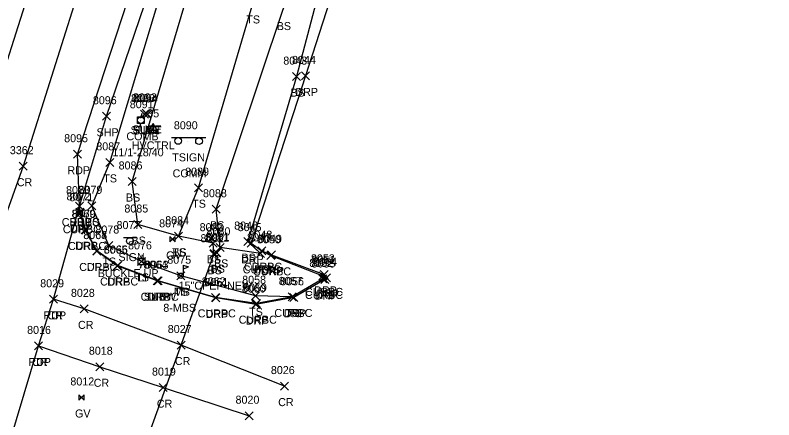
# Model space of a CAD drawing. Extents: x 1462089 to 1464015, y 730534 to 736144.
# Drawn here: x 1463030.4 to 1463219.8, y 732694.9 to 732795.9 of the extents above; entities that cross this region are included whole.
import ezdxf

# ---------------------------------------------------------------- set-up
doc = ezdxf.new("R2010")
doc.units = 0
for name, color, linetype in [('C_A', 7, 'Continuous'), ('C_I', 7, 'Continuous'), ('CPSM', 7, 'Continuous'), ('D_A', 7, 'Continuous'), ('D_C', 7, 'Continuous'), ('D_I', 7, 'Continuous'), ('D_TIC', 7, 'Continuous'), ('DCP', 7, 'Continuous'), ('L_A', 7, 'Continuous'), ('L_C', 7, 'Continuous'), ('L_I', 7, 'Continuous'), ('L_TIC', 7, 'Continuous'), ('LELB', 7, 'Continuous'), ('LMB', 7, 'Continuous'), ('P_A', 7, 'Continuous'), ('P_I', 7, 'Continuous'), ('P_TIC', 7, 'Continuous'), ('PET', 7, 'Continuous'), ('PRC', 7, 'Continuous'), ('PSP', 7, 'Continuous'), ('R_A', 7, 'Continuous'), ('R_I', 7, 'Continuous'), ('R_TIC', 7, 'Continuous'), ('RC', 7, 'Continuous'), ('RDP', 7, 'Continuous'), ('S_A', 7, 'Continuous'), ('S_C', 7, 'Continuous'), ('S_I', 7, 'Continuous'), ('SSGN', 7, 'Continuous'), ('U_A', 7, 'Continuous'), ('U_C', 7, 'Continuous'), ('U_I', 7, 'Continuous'), ('U_TIC', 7, 'Continuous'), ('ULP', 7, 'Continuous'), ('UP', 7, 'Continuous'), ('UWV', 7, 'Continuous')]:
    doc.layers.add(name, color=color, linetype=linetype)

msp = doc.modelspace()

# ---------------------------------------------------------------- linework, layer by layer
at = {"layer": 'CPSM'}
for p, q in [((1463063.56, 732766.65), (1463064.81, 732768.81)), ((1463066.06, 732766.65), (1463064.81, 732768.81)), ((1463064.81, 732767.37), (1463064.81, 732768.81)), ((1463063.56, 732766.65), (1463064.81, 732767.37)), ((1463063.56, 732766.65), (1463066.06, 732766.65)), ((1463064.81, 732767.37), (1463064.81, 732767.37)), ((1463064.81, 732767.37), (1463066.06, 732766.65))]:
    msp.add_line(p, q, dxfattribs=at)
at = {"layer": 'D_TIC'}
for points in [[(1463079.04, 732735.37), (1463081.04, 732737.37)], [(1463081.04, 732735.37), (1463079.04, 732737.37)]]:
    msp.add_lwpolyline(points, dxfattribs=at)
at = {"layer": 'DCP'}
msp.add_lwpolyline([(1463057.68, 732674.35), (1463080.04, 732736.37)], dxfattribs=at)
at = {"layer": 'L_TIC'}
for points in [[(1463099.66, 732779.53), (1463101.66, 732781.53)], [(1463101.66, 732779.53), (1463099.66, 732781.53)], [(1463052.98, 732758.13), (1463054.98, 732760.13)], [(1463054.98, 732758.13), (1463052.98, 732760.13)], [(1463058.6, 732753.36), (1463060.6, 732755.36)], [(1463060.6, 732753.36), (1463058.6, 732755.36)], [(1463075.17, 732751.81), (1463077.17, 732753.81)], [(1463077.17, 732751.81), (1463075.17, 732753.81)], [(1463048.54, 732747.28), (1463050.54, 732749.28)], [(1463050.54, 732747.28), (1463048.54, 732749.28)], [(1463079.6, 732746.43), (1463081.6, 732748.43)], [(1463081.6, 732746.43), (1463079.6, 732748.43)], [(1463059.99, 732742.61), (1463061.99, 732744.61)], [(1463061.99, 732742.61), (1463059.99, 732744.61)], [(1463070.19, 732739.69), (1463072.19, 732741.69)], [(1463072.19, 732739.69), (1463070.19, 732741.69)], [(1463070.19, 732739.69), (1463072.19, 732741.69)], [(1463072.19, 732739.69), (1463070.19, 732741.69)], [(1463052.75, 732737.37), (1463054.75, 732739.37)], [(1463054.75, 732737.37), (1463052.75, 732739.37)], [(1463078.78, 732737.95), (1463080.78, 732739.95)], [(1463080.78, 732737.95), (1463078.78, 732739.95)], [(1463087.45, 732738.36), (1463089.45, 732740.36)], [(1463089.45, 732738.36), (1463087.45, 732740.36)], [(1463079.73, 732735.57), (1463081.73, 732737.57)], [(1463081.73, 732735.57), (1463079.73, 732737.57)], [(1463080.59, 732736.91), (1463082.59, 732738.91)], [(1463082.59, 732736.91), (1463080.59, 732738.91)], [(1463080.59, 732736.91), (1463082.59, 732738.91)], [(1463082.59, 732736.91), (1463080.59, 732738.91)], [(1463078.99, 732735.2), (1463080.99, 732737.2)], [(1463080.99, 732735.2), (1463078.99, 732737.2)], [(1463090.61, 732735.41), (1463092.61, 732737.41)], [(1463092.61, 732735.41), (1463090.61, 732737.41)], [(1463060.96, 732733.42), (1463062.96, 732735.42)], [(1463062.96, 732733.42), (1463060.96, 732735.42)], [(1463070.71, 732729.83), (1463072.71, 732731.83)], [(1463072.71, 732729.83), (1463070.71, 732731.83)], [(1463089.39, 732724.83), (1463091.39, 732726.83)], [(1463091.39, 732724.83), (1463089.39, 732726.83)], [(1463098.52, 732724.54), (1463100.52, 732726.54)], [(1463100.52, 732724.54), (1463098.52, 732726.54)]]:
    msp.add_lwpolyline(points, dxfattribs=at)
at = {"layer": 'LELB'}
for points in [[(1463099.52, 732725.54), (1463090.39, 732725.83), (1463071.71, 732730.83), (1463061.96, 732734.42), (1463053.75, 732738.37), (1463049.54, 732748.28), (1463053.98, 732759.13), (1463067.04, 732802.28), (1463077.37, 732834.96), (1463091.21, 732882.41), (1463107.49, 732936.45), (1463118.99, 732975.78), (1463128.86, 733001.72), (1463140.61, 733012.55), (1463158.88, 733013.28), (1463164.61, 733011.45), (1463176.53, 733007.07)], [(1463081.59, 732737.91), (1463080.73, 732736.57), (1463079.99, 732736.2), (1463079.78, 732738.95), (1463071.19, 732740.69), (1463060.99, 732743.61), (1463059.6, 732754.36), (1463073.39, 732800.93), (1463084.51, 732833.79), (1463099.23, 732880.31), (1463110.23, 732904.2), (1463113.78, 732921.16), (1463121.57, 732934.59), (1463130.22, 732951.64), (1463142.14, 732975.28), (1463157.43, 733005.45), (1463158.45, 733004.91), (1463161.27, 732990.75)], [(1463071.19, 732740.69), (1463076.17, 732752.81), (1463089.69, 732798.8), (1463098.65, 732830.53), (1463116.33, 732875.26), (1463125.16, 732892.7), (1463138.46, 732901.16), (1463147.92, 732898)], [(1463113.18, 732824.45), (1463107.77, 732807.78), (1463100.66, 732780.53), (1463088.45, 732739.36), (1463091.61, 732736.41), (1463081.59, 732737.91), (1463080.6, 732747.43), (1463097.24, 732797.15), (1463109.5, 732827.77), (1463125.53, 732872.9), (1463132.95, 732887.93), (1463139.03, 732892.1), (1463150.9, 732897.23)]]:
    msp.add_lwpolyline(points, dxfattribs=at)
at = {"layer": 'LMB'}
for p, q in [((1463072.36, 732733.43), (1463073.66, 732733.05)), ((1463072.37, 732730.84), (1463072.37, 732733.43)), ((1463072.37, 732732.53), (1463073.65, 732733.04)), ((1463071.71, 732730.83), (1463071.71, 732730.83))]:
    msp.add_line(p, q, dxfattribs=at)
msp.add_circle((1463071.71, 732730.83), 0.656, dxfattribs=at)
at = {"layer": 'P_TIC'}
for points in [[(1463052.17, 732769.64), (1463054.17, 732771.64)], [(1463054.17, 732769.64), (1463052.17, 732771.64)], [(1463044.94, 732760.16), (1463046.94, 732762.16)], [(1463046.94, 732760.16), (1463044.94, 732762.16)], [(1463031.36, 732757.17), (1463033.36, 732759.17)], [(1463033.36, 732757.17), (1463031.36, 732759.17)], [(1463045.42, 732747.22), (1463047.42, 732749.22)], [(1463047.42, 732747.22), (1463045.42, 732749.22)], [(1463045.42, 732747.22), (1463047.42, 732749.22)], [(1463047.42, 732747.22), (1463045.42, 732749.22)], [(1463038.97, 732723.95), (1463040.97, 732725.95)], [(1463040.97, 732723.95), (1463038.97, 732725.95)], [(1463038.97, 732723.95), (1463040.97, 732725.95)], [(1463040.97, 732723.95), (1463038.97, 732725.95)], [(1463046.64, 732721.56), (1463048.64, 732723.56)], [(1463048.64, 732721.56), (1463046.64, 732723.56)], [(1463035.19, 732712.31), (1463037.19, 732714.31)], [(1463037.19, 732712.31), (1463035.19, 732714.31)], [(1463035.19, 732712.31), (1463037.19, 732714.31)], [(1463037.19, 732712.31), (1463035.19, 732714.31)], [(1463070.82, 732712.54), (1463072.82, 732714.54)], [(1463072.82, 732712.54), (1463070.82, 732714.54)], [(1463050.55, 732707.12), (1463052.55, 732709.12)], [(1463052.55, 732707.12), (1463050.55, 732709.12)], [(1463066.32, 732701.91), (1463068.32, 732703.91)], [(1463068.32, 732701.91), (1463066.32, 732703.91)], [(1463096.62, 732702.29), (1463098.62, 732704.29)], [(1463098.62, 732702.29), (1463096.62, 732704.29)], [(1463087.83, 732694.89), (1463089.83, 732696.89)], [(1463089.83, 732694.89), (1463087.83, 732696.89)]]:
    msp.add_lwpolyline(points, dxfattribs=at)
at = {"layer": 'PET'}
msp.add_lwpolyline([(1463023.48, 732671), (1463036.19, 732713.31), (1463039.97, 732724.95), (1463046.42, 732748.22), (1463045.94, 732761.16), (1463059.87, 732803.81), (1463070.46, 732836.88), (1463084.18, 732884.08), (1463100.27, 732939.23), (1463111.27, 732977.09), (1463121.46, 733012.56), (1463135.84, 733063.71), (1463147.86, 733108.52), (1463159.44, 733157.54), (1463168.48, 733199.6), (1463175.72, 733236.25), (1463184.37, 733283.25), (1463191.27, 733323.49), (1463191.08, 733323.84), (1463204.04, 733400.9), (1463213.28, 733462.86)], dxfattribs=at)
at = {"layer": 'PRC'}
for points in [[(1463173.56, 733299.02), (1463165.51, 733252.57), (1463157.36, 733210.85), (1463147.48, 733159.84), (1463128.56, 733086.33), (1463116.13, 733039.22), (1463100.45, 732983.58), (1463087.95, 732938.84), (1463073.8, 732896.76), (1463059.6, 732849.78), (1463047.56, 732806.21), (1463032.36, 732758.17), (1463016.83, 732714.7), (1463001.87, 732663.36), (1462991.08, 732629.32), (1462977.35, 732584.7), (1462966.06, 732548.54), (1462956.48, 732518.6), (1462941.54, 732474.04), (1462928.1, 732429.75), (1462916.12, 732396.98)], [(1463154.54, 733254.52), (1463146.61, 733215.85), (1463135.44, 733161.47), (1463118.39, 733090.76), (1463105.83, 733042.87), (1463089.37, 732989.24), (1463076.43, 732943.44), (1463063.88, 732901.54), (1463049.78, 732852.76), (1463036.58, 732810.58), (1463021.66, 732763.56), (1463007.35, 732718.7), (1462991.11, 732667.44), (1462980.42, 732633.72), (1462966.43, 732588.15), (1462955.05, 732551.99), (1462945.51, 732521.94), (1462931.54, 732478.17), (1462917.14, 732435.42), (1462906.01, 732400.46)], [(1463097.62, 732703.29), (1463071.82, 732713.54), (1463047.64, 732722.56), (1463039.97, 732724.95)], [(1463036.19, 732713.31), (1463051.55, 732708.12), (1463067.32, 732702.91), (1463088.83, 732695.89)]]:
    msp.add_lwpolyline(points, dxfattribs=at)
at = {"layer": 'PSP'}
msp.add_lwpolyline([(1463046.42, 732748.22), (1463053.17, 732770.64), (1463063.86, 732801.92), (1463074.6, 732835.37), (1463088.19, 732883.02), (1463104.54, 732937.8), (1463115.69, 732976.25), (1463126.02, 733011.46), (1463140.26, 733061.84), (1463152.14, 733107.42), (1463163.97, 733156.32), (1463173.72, 733198.02), (1463181.46, 733234.06), (1463190.45, 733280.83), (1463197.61, 733321.61), (1463206.08, 733372.72), (1463210.25, 733399.69), (1463219.8, 733463.02)], dxfattribs=at)
at = {"layer": 'R_TIC'}
for points in [[(1463101.86, 732779.7), (1463103.86, 732781.7)], [(1463103.86, 732779.7), (1463101.86, 732781.7)], [(1463045.42, 732747.22), (1463047.42, 732749.22)], [(1463047.42, 732747.22), (1463045.42, 732749.22)], [(1463045.42, 732747.22), (1463047.42, 732749.22)], [(1463047.42, 732747.22), (1463045.42, 732749.22)], [(1463045.55, 732745.66), (1463047.55, 732747.66)], [(1463047.55, 732745.66), (1463045.55, 732747.66)], [(1463045.7, 732745.43), (1463047.7, 732747.43)], [(1463047.7, 732745.43), (1463045.7, 732747.43)], [(1463046.86, 732741.33), (1463048.86, 732743.33)], [(1463048.86, 732741.33), (1463046.86, 732743.33)], [(1463046.99, 732741.25), (1463048.99, 732743.25)], [(1463048.99, 732741.25), (1463046.99, 732743.25)], [(1463088.28, 732737.96), (1463090.28, 732739.96)], [(1463090.28, 732737.96), (1463088.28, 732739.96)], [(1463049.78, 732736.02), (1463051.78, 732738.02)], [(1463051.78, 732736.02), (1463049.78, 732738.02)], [(1463049.78, 732735.98), (1463051.78, 732737.98)], [(1463051.78, 732735.98), (1463049.78, 732737.98)], [(1463090.96, 732736.08), (1463092.96, 732738.08)], [(1463092.96, 732736.08), (1463090.96, 732738.08)], [(1463090.96, 732736.08), (1463092.96, 732738.08)], [(1463092.96, 732736.08), (1463090.96, 732738.08)], [(1463090.61, 732735.41), (1463092.61, 732737.41)], [(1463092.61, 732735.41), (1463090.61, 732737.41)], [(1463093.18, 732734.92), (1463095.18, 732736.92)], [(1463095.18, 732734.92), (1463093.18, 732736.92)], [(1463093.39, 732735.05), (1463095.39, 732737.05)], [(1463095.39, 732735.05), (1463093.39, 732737.05)], [(1463054.87, 732732.33), (1463056.87, 732734.33)], [(1463056.87, 732732.33), (1463054.87, 732734.33)], [(1463055, 732732.4), (1463057, 732734.4)], [(1463057, 732732.4), (1463055, 732734.4)], [(1463106.17, 732729.8), (1463108.17, 732731.8)], [(1463108.17, 732729.8), (1463106.17, 732731.8)], [(1463106.57, 732730.18), (1463108.57, 732732.18)], [(1463108.57, 732730.18), (1463106.57, 732732.18)], [(1463064.83, 732728.59), (1463066.83, 732730.59)], [(1463066.83, 732728.59), (1463064.83, 732730.59)], [(1463065.11, 732728.59), (1463067.11, 732730.59)], [(1463067.11, 732728.59), (1463065.11, 732730.59)], [(1463106.16, 732729.03), (1463108.16, 732731.03)], [(1463108.16, 732729.03), (1463106.16, 732731.03)], [(1463106.72, 732728.89), (1463108.72, 732730.89)], [(1463108.72, 732728.89), (1463106.72, 732730.89)], [(1463107.11, 732729.32), (1463109.11, 732731.32)], [(1463109.11, 732729.32), (1463107.11, 732731.32)], [(1463079.37, 732724.44), (1463081.37, 732726.44)], [(1463081.37, 732724.44), (1463079.37, 732726.44)], [(1463079.46, 732724.28), (1463081.46, 732726.28)], [(1463081.46, 732724.28), (1463079.46, 732726.28)], [(1463098.52, 732724.54), (1463100.52, 732726.54)], [(1463100.52, 732724.54), (1463098.52, 732726.54)], [(1463098.93, 732724.44), (1463100.93, 732726.44)], [(1463100.93, 732724.44), (1463098.93, 732726.44)], [(1463089.44, 732722.63), (1463091.44, 732724.63)], [(1463091.44, 732722.63), (1463089.44, 732724.63)], [(1463089.61, 732722.87), (1463091.61, 732724.87)], [(1463091.61, 732722.87), (1463089.61, 732724.87)]]:
    msp.add_lwpolyline(points, dxfattribs=at)
at = {"layer": 'RC'}
msp.add_lwpolyline([(1463091.61, 732736.41), (1463091.96, 732737.08), (1463094.18, 732735.92), (1463107.17, 732730.8), (1463107.16, 732730.03), (1463099.52, 732725.54), (1463090.61, 732723.87), (1463080.37, 732725.44), (1463066.11, 732729.59), (1463056, 732733.4), (1463050.78, 732737.02), (1463047.99, 732742.25), (1463046.7, 732746.43), (1463046.42, 732748.22)], dxfattribs=at)
at = {"layer": 'RDP'}
msp.add_lwpolyline([(1463124.15, 732804.2), (1463120.53, 732804.45), (1463113.36, 732806.61), (1463111.44, 732807.33), (1463102.86, 732780.7), (1463089.28, 732738.96), (1463091.96, 732737.08), (1463094.39, 732736.05), (1463107.57, 732731.18), (1463108.11, 732730.32), (1463107.72, 732729.89), (1463099.93, 732725.44), (1463090.44, 732723.63), (1463080.46, 732725.28), (1463065.83, 732729.59), (1463055.87, 732733.33), (1463050.78, 732736.98), (1463047.86, 732742.33), (1463046.55, 732746.66), (1463046.42, 732748.22)], dxfattribs=at)
at = {"layer": 'SSGN'}
for p, q in [((1463069.41, 732765.32), (1463078, 732765.32)), ((1463073.43, 732764.41), (1463073.43, 732764.41)), ((1463057.4, 732740.34), (1463060.73, 732740.34)), ((1463059.05, 732739.5), (1463059.05, 732739.5))]:
    msp.add_line(p, q, dxfattribs=at)
for centre in [(1463071.07, 732764.48), (1463076.28, 732764.41), (1463059.05, 732739.5)]:
    msp.add_circle(centre, 0.833, dxfattribs=at)
at = {"layer": 'U_TIC'}
for points in [[(1463061.65, 732770.18), (1463063.65, 732772.18)], [(1463063.65, 732770.18), (1463061.65, 732772.18)], [(1463062.13, 732770.37), (1463064.13, 732772.37)], [(1463064.13, 732770.37), (1463062.13, 732772.37)], [(1463062.31, 732770.09), (1463064.31, 732772.09)], [(1463064.31, 732770.09), (1463062.31, 732772.09)], [(1463065.11, 732728.59), (1463067.11, 732730.59)], [(1463067.11, 732728.59), (1463065.11, 732730.59)]]:
    msp.add_lwpolyline(points, dxfattribs=at)
at = {"layer": 'ULP'}
for p, q in [((1463062.12, 732736.09), (1463061.96, 732735.26)), ((1463061.12, 732733.59), (1463061.12, 732735.26)), ((1463061.12, 732735.26), (1463062.79, 732735.26)), ((1463061.96, 732734.42), (1463061.96, 732734.42)), ((1463062.79, 732735.26), (1463062.79, 732733.59)), ((1463062.79, 732733.59), (1463061.12, 732733.59)), ((1463061.71, 732732.76), (1463061.96, 732733.59))]:
    msp.add_line(p, q, dxfattribs=at)
at = {"layer": 'UP'}
for p, q in [((1463060.93, 732768.81), (1463060.93, 732770.47)), ((1463060.93, 732770.47), (1463062.6, 732770.47)), ((1463062.02, 732771.31), (1463061.77, 732770.47)), ((1463062.6, 732770.47), (1463062.6, 732768.81)), ((1463062.6, 732768.81), (1463060.93, 732768.81)), ((1463061.52, 732767.97), (1463061.77, 732768.81)), ((1463061.77, 732769.64), (1463061.77, 732769.64))]:
    msp.add_line(p, q, dxfattribs=at)
msp.add_circle((1463061.77, 732769.64), 0.833, dxfattribs=at)
at = {"layer": 'UWV'}
for p, q in [((1463069, 732740.59), (1463070.34, 732739.26)), ((1463070.34, 732740.59), (1463069, 732739.26)), ((1463046.26, 732701.12), (1463047.6, 732699.78)), ((1463047.6, 732701.12), (1463046.26, 732699.78))]:
    msp.add_line(p, q, dxfattribs=at)
for points in [[(1463069, 732740.59), (1463069, 732739.26)], [(1463070.34, 732739.26), (1463070.34, 732740.59)], [(1463046.26, 732701.12), (1463046.26, 732699.78)], [(1463047.6, 732699.78), (1463047.6, 732701.12)]]:
    msp.add_lwpolyline(points, dxfattribs=at)
for centre in [(1463069.67, 732739.92), (1463046.93, 732700.45)]:
    msp.add_circle(centre, 0.167, dxfattribs=at)

# ---------------------------------------------------------------- texts
at = {"layer": 'C_A'}
msp.add_text('HVCTRL', height=2, dxfattribs=at).set_placement((1463059.51, 732762.37))
at = {"layer": 'C_I'}
msp.add_text('35', height=2, dxfattribs=at).set_placement((1463063.35, 732770.37))
at = {"layer": 'D_A'}
msp.add_text('P', height=2, dxfattribs=at).set_placement((1463079.41, 732731.37))
at = {"layer": 'D_C'}
msp.add_text('15"CPEP-NEW', height=2, dxfattribs=at).set_placement((1463071.19, 732727.37))
at = {"layer": 'D_I'}
msp.add_text('8011', height=2, dxfattribs=at).set_placement((1463077.83, 732739.37))
at = {"layer": 'L_A'}
for s, p in [('TS', (1463088.1, 732793.8)), ('BS', (1463095.69, 732792.15)), ('BS', (1463099.1, 732775.53)), ('TS', (1463052.39, 732754.13)), ('BS', (1463058.04, 732749.36)), ('TS', (1463074.58, 732747.81)), ('TS', (1463047.95, 732743.28)), ('BS', (1463079.04, 732742.43)), ('BS', (1463059.43, 732738.61)), ('TS', (1463069.6, 732735.69)), ('BS', (1463069.63, 732735.69)), ('BS', (1463078.22, 732733.95)), ('BS', (1463086.89, 732734.36)), ('TS', (1463052.16, 732733.37)), ('BS', (1463080.03, 732732.91)), ('BS', (1463080.03, 732732.91)), ('BS', (1463078.43, 732731.2)), ('BS', (1463079.17, 732731.57)), ('BS', (1463090.05, 732731.41)), ('TS', (1463060.37, 732729.42)), ('TS', (1463070.12, 732725.83)), ('MB', (1463070.02, 732725.83)), ('TS', (1463088.8, 732720.83)), ('TS', (1463097.93, 732720.54))]:
    msp.add_text(s, height=2, dxfattribs=at).set_placement(p)
at = {"layer": 'L_C'}
msp.add_text('8-MBS', height=2, dxfattribs=at).set_placement((1463067.37, 732721.83))
at = {"layer": 'L_I'}
for s, p in [('8043', (1463097.33, 732783.53)), ('8087', (1463050.64, 732762.13)), ('8086', (1463056.21, 732757.36)), ('8089', (1463072.83, 732755.81)), ('8079', (1463046.2, 732751.28)), ('8088', (1463077.27, 732750.43)), ('8085', (1463057.65, 732746.61)), ('8084', (1463067.85, 732743.69)), ('8084', (1463067.85, 732743.69)), ('8078', (1463050.41, 732741.37)), ('8083', (1463076.44, 732741.95)), ('8046', (1463085.06, 732742.36)), ('8081', (1463077.96, 732739.57)), ('8080', (1463078.16, 732740.91)), ('8080', (1463078.16, 732740.91)), ('8047', (1463088.28, 732739.41)), ('8076', (1463058.56, 732737.42)), ('8082', (1463076.65, 732739.2)), ('8075', (1463068.37, 732733.83)), ('8075', (1463068.37, 732733.83)), ('8058', (1463087.06, 732728.83)), ('8057', (1463096.18, 732728.54))]:
    msp.add_text(s, height=2, dxfattribs=at).set_placement(p)
at = {"layer": 'P_A'}
for s, p in [('SHP', (1463050.7, 732765.64)), ('RDP', (1463043.43, 732756.16)), ('CR', (1463030.79, 732753.17)), ('SHP', (1463043.96, 732743.22)), ('RDP', (1463043.91, 732743.22)), ('RDP', (1463037.46, 732719.95)), ('CR', (1463038.41, 732719.95)), ('CR', (1463046.07, 732717.56)), ('RDP', (1463033.67, 732708.31)), ('CR', (1463034.62, 732708.31)), ('CR', (1463070.26, 732708.54)), ('CR', (1463049.98, 732703.12)), ('CR', (1463065.76, 732697.91)), ('CR', (1463096.05, 732698.29))]:
    msp.add_text(s, height=2, dxfattribs=at).set_placement(p)
at = {"layer": 'P_I'}
for s, p in [('8096', (1463049.78, 732773.64)), ('8095', (1463042.61, 732764.16)), ('3362', (1463029.05, 732761.17)), ('8073', (1463043.08, 732751.22)), ('8073', (1463043.08, 732751.22)), ('8029', (1463036.63, 732727.95)), ('8029', (1463036.63, 732727.95)), ('8028', (1463044.3, 732725.56)), ('8027', (1463068.48, 732716.54)), ('8016', (1463033.36, 732716.31)), ('8016', (1463033.36, 732716.31)), ('8018', (1463048.78, 732711.12)), ('8019', (1463064.54, 732705.91)), ('8026', (1463094.23, 732706.29)), ('8020', (1463085.4, 732698.89))]:
    msp.add_text(s, height=2, dxfattribs=at).set_placement(p)
at = {"layer": 'R_A'}
for s, p in [('DRP', (1463100.35, 732775.7)), ('CURBC', (1463042.01, 732743.22)), ('DRP', (1463043.91, 732743.22)), ('CURBC', (1463042.28, 732741.43)), ('DRP', (1463044.04, 732741.66)), ('CURBC', (1463043.57, 732737.25)), ('DRP', (1463045.35, 732737.33)), ('DRP', (1463086.77, 732733.96)), ('CURBC', (1463046.37, 732732.02)), ('DRP', (1463048.27, 732731.98)), ('CURBC', (1463087.54, 732732.08)), ('DRP', (1463089.44, 732732.08)), ('CURBC', (1463087.2, 732731.41)), ('CURBC', (1463089.76, 732730.92)), ('DRP', (1463091.87, 732731.05)), ('CURBC', (1463051.58, 732728.4)), ('DRP', (1463053.36, 732728.33)), ('DRP', (1463105.05, 732726.18)), ('CURBC', (1463061.7, 732724.59)), ('DRP', (1463063.32, 732724.59)), ('CURBC', (1463102.74, 732725.03)), ('CURBC', (1463102.75, 732725.8)), ('DRP', (1463105.21, 732724.89)), ('DRP', (1463105.6, 732725.32)), ('CURBC', (1463075.95, 732720.44)), ('CURBC', (1463095.1, 732720.54)), ('DRP', (1463097.42, 732720.44)), ('DRP', (1463077.95, 732720.28)), ('CURBC', (1463086.2, 732718.87)), ('DRP', (1463087.93, 732718.63))]:
    msp.add_text(s, height=2, dxfattribs=at).set_placement(p)
at = {"layer": 'R_I'}
for s, p in [('8044', (1463099.52, 732783.7)), ('8073', (1463043.08, 732751.22)), ('8073', (1463043.08, 732751.22)), ('8072', (1463043.21, 732749.66)), ('8071', (1463043.92, 732749.43)), ('8069', (1463044.47, 732745.33)), ('8070', (1463044.57, 732745.25)), ('8045', (1463085.94, 732741.96)), ('8067', (1463047.4, 732740.02)), ('8068', (1463047.39, 732739.98)), ('8047', (1463088.28, 732739.41)), ('8048', (1463088.62, 732740.08)), ('8048', (1463088.62, 732740.08)), ('8050', (1463090.76, 732738.92)), ('8049', (1463091.04, 732739.05)), ('8065', (1463052.49, 732736.33)), ('8066', (1463052.56, 732736.4)), ('8053', (1463104.23, 732734.18)), ('8051', (1463104.4, 732733.8)), ('8064', (1463062.45, 732732.59)), ('8063', (1463062.73, 732732.59)), ('8052', (1463103.82, 732733.03)), ('8055', (1463104.38, 732732.89)), ('8054', (1463104.77, 732733.32)), ('8062', (1463076.98, 732728.44)), ('8061', (1463077.64, 732728.28)), ('8057', (1463096.18, 732728.54)), ('8056', (1463096.54, 732728.44)), ('8060', (1463086.97, 732726.63)), ('8059', (1463087.27, 732726.87))]:
    msp.add_text(s, height=2, dxfattribs=at).set_placement(p)
at = {"layer": 'S_A'}
for s, p in [('TSIGN', (1463069.6, 732759.39)), ('SIGN', (1463056.18, 732734.48))]:
    msp.add_text(s, height=2, dxfattribs=at).set_placement(p)
at = {"layer": 'S_C'}
for s, p in [('COMM', (1463069.69, 732755.39)), ('BUCKLE UP', (1463051, 732730.48))]:
    msp.add_text(s, height=2, dxfattribs=at).set_placement(p)
at = {"layer": 'S_I'}
for s, p in [('8090', (1463070, 732767.39)), ('8077', (1463055.69, 732742.48))]:
    msp.add_text(s, height=2, dxfattribs=at).set_placement(p)
at = {"layer": 'U_A'}
for s, p in [('SUBE', (1463059.19, 732766.18)), ('SUBE', (1463059.67, 732766.37)), ('SUBT', (1463059.81, 732766.09)), ('COMB', (1463058.15, 732764.64)), ('GV', (1463068.07, 732734.92)), ('LI', (1463061.06, 732729.42)), ('SUBW', (1463062.52, 732724.59)), ('GV', (1463045.33, 732695.45))]:
    msp.add_text(s, height=2, dxfattribs=at).set_placement(p)
at = {"layer": 'U_C'}
msp.add_text('11/1-28/40', height=2, dxfattribs=at).set_placement((1463054.66, 732760.64))
at = {"layer": 'U_I'}
for s, p in [('8093', (1463059.31, 732774.18)), ('8092', (1463059.79, 732774.37)), ('8094', (1463059.98, 732774.09)), ('8091', (1463058.99, 732772.64)), ('8074', (1463066.33, 732742.92)), ('8076', (1463058.56, 732737.42)), ('8063', (1463062.73, 732732.59)), ('8012', (1463044.16, 732703.45))]:
    msp.add_text(s, height=2, dxfattribs=at).set_placement(p)

doc.saveas('drawing.dxf')
